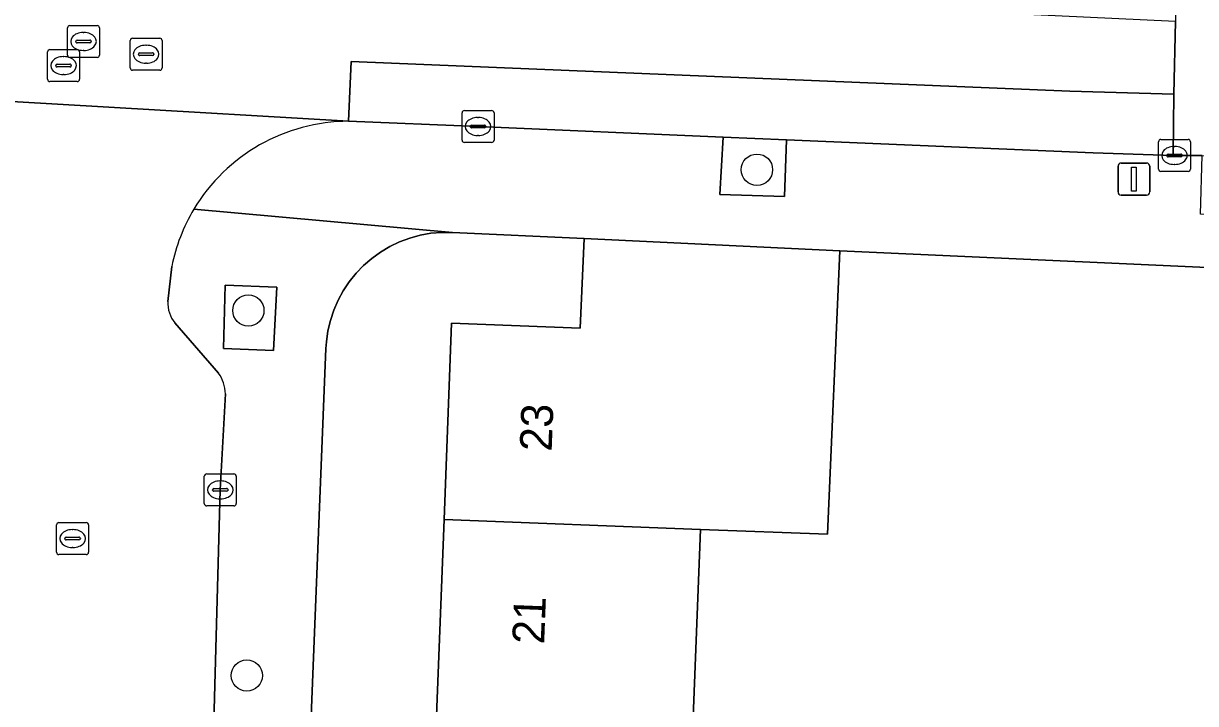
# Model space of a CAD drawing. Extents: x 161354 to 162026, y 386504 to 387460.
# Drawn here: x 161450.67 to 161487.32, y 386799.08 to 386820.36 of the extents above; entities that cross this region are included whole.
import ezdxf

# ---------------------------------------------------------------- set-up
doc = ezdxf.new("R2010")
doc.units = 0
for name, color, linetype in [('IMGEO_Boom', 7, 'Continuous'), ('IMGEO_Erf', 7, 'Continuous'), ('IMGEO_Groenvoorziening', 7, 'Continuous'), ('IMGEO_Kolk', 7, 'Continuous'), ('IMGEO_Lichtmast', 7, 'Continuous'), ('IMGEO_Muur', 7, 'Continuous'), ('IMGEO_Pand', 7, 'Continuous'), ('IMGEO_Pand_nummerreeks', 7, 'Continuous'), ('IMGEO_Rijbaan_lokaal_gesloten', 7, 'Continuous'), ('IMGEO_Rijbaan_lokaal_open', 7, 'Continuous'), ('IMGEO_Rioolput', 7, 'Continuous'), ('IMGEO_Voetpad_open', 7, 'Continuous')]:
    doc.layers.add(name, color=color, linetype=linetype)

msp = doc.modelspace()

# ---------------------------------------------------------------- linework, layer by layer
at = {"layer": 'IMGEO_Boom'}
for centre in [(161473.609, 386815.784), (161457.707, 386811.38), (161457.658, 386799.96)]:
    msp.add_circle(centre, 0.489, dxfattribs=at)
at = {"layer": 'IMGEO_Erf'}
for points in [[(161463.586, 386798.696), (161463.824, 386804.84), (161464.062, 386810.984), (161468.086, 386810.828), (161468.207, 386813.635), (161464.091, 386813.825), (161463.752, 386813.825), (161463.415, 386813.795), (161463.081, 386813.735), (161462.755, 386813.646), (161462.437, 386813.528), (161462.132, 386813.381), (161461.841, 386813.208), (161461.566, 386813.01), (161461.31, 386812.788), (161461.075, 386812.544), (161460.863, 386812.28), (161460.675, 386811.998), (161460.513, 386811.701), (161460.378, 386811.39), (161460.272, 386811.068), (161460.195, 386810.739), (161460.147, 386810.403), (161460.133, 386810.193), (161459.122, 386784.838)], [(161491.134, 386812.564), (161476.197, 386813.244), (161475.816, 386804.385), (161471.846, 386804.529), (161471.608, 386798.385)]]:
    msp.add_lwpolyline(points, dxfattribs=at)
at = {"layer": 'IMGEO_Groenvoorziening'}
for points in [[(161474.53, 386816.72), (161472.557, 386816.805), (161472.447, 386815.008), (161474.468, 386814.949)], [(161458.599, 386812.111), (161456.987, 386812.172), (161456.93, 386810.188), (161458.498, 386810.128)]]:
    msp.add_lwpolyline(points, close=True, dxfattribs=at)
at = {"layer": 'IMGEO_Kolk'}
for p, q in [((161464.387, 386816.71), (161464.387, 386817.562)), ((161464.462, 386817.636), (161465.314, 386817.636)), ((161465.388, 386817.562), (161465.388, 386816.71)), ((161464.689, 386817.179), (161465.087, 386817.179)), ((161464.875, 386817.416), (161464.9, 386817.416)), ((161464.646, 386817.13), (161464.646, 386817.142)), ((161465.084, 386817.093), (161464.686, 386817.093)), ((161464.898, 386816.856), (161464.873, 386816.856)), ((161465.13, 386817.142), (161465.13, 386817.13)), ((161465.314, 386816.636), (161464.462, 386816.636)), ((161486.163, 386815.804), (161486.163, 386816.656)), ((161486.238, 386816.73), (161487.09, 386816.73)), ((161486.651, 386816.51), (161486.676, 386816.51)), ((161487.164, 386816.656), (161487.164, 386815.804)), ((161486.422, 386816.224), (161486.422, 386816.236)), ((161486.86, 386816.187), (161486.462, 386816.187)), ((161486.465, 386816.273), (161486.863, 386816.273)), ((161486.906, 386816.236), (161486.906, 386816.224)), ((161487.09, 386815.73), (161486.238, 386815.73)), ((161486.674, 386815.95), (161486.649, 386815.95)), ((161456.329, 386805.342), (161456.329, 386806.194)), ((161456.404, 386806.268), (161457.256, 386806.268)), ((161457.33, 386806.194), (161457.33, 386805.342)), ((161456.631, 386805.811), (161457.029, 386805.811)), ((161456.817, 386806.048), (161456.842, 386806.048)), ((161456.588, 386805.762), (161456.588, 386805.774)), ((161457.026, 386805.725), (161456.628, 386805.725)), ((161456.84, 386805.488), (161456.815, 386805.488)), ((161457.072, 386805.774), (161457.072, 386805.762)), ((161457.256, 386805.268), (161456.404, 386805.268))]:
    msp.add_line(p, q, dxfattribs=at)
for points in [[(161464.387, 386816.71), (161464.387, 386817.562)], [(161464.462, 386817.636), (161465.314, 386817.636)], [(161465.388, 386817.562), (161465.388, 386816.71)], [(161465.314, 386816.636), (161464.462, 386816.636)], [(161486.163, 386815.804), (161486.163, 386816.656)], [(161486.238, 386816.73), (161487.09, 386816.73)], [(161487.164, 386816.656), (161487.164, 386815.804)], [(161487.09, 386815.73), (161486.238, 386815.73)], [(161456.329, 386805.342), (161456.329, 386806.194)], [(161456.404, 386806.268), (161457.256, 386806.268)], [(161457.33, 386806.194), (161457.33, 386805.342)], [(161457.256, 386805.268), (161456.404, 386805.268)]]:
    msp.add_lwpolyline(points, dxfattribs=at)
for centre, radius, start, end in [((161464.464, 386817.56), 0.0765, 91.552, 178.448), ((161464.464, 386817.56), 0.0765, 91.552, 178.448), ((161465.312, 386817.56), 0.0765, 1.552, 88.448), ((161465.312, 386817.56), 0.0765, 1.552, 88.448), ((161464.686, 386817.139), 0.0403, 85.8775, 175.7526), ((161465.091, 386817.141), 0.0386, 1.7309, 96.639), ((161464.683, 386817.129), 0.0366, 178.938, 274.7102), ((161465.087, 386817.136), 0.043, 264.8664, 352.4533), ((161464.464, 386816.712), 0.0765, 181.552, 268.448), ((161464.464, 386816.712), 0.0765, 181.552, 268.448), ((161465.312, 386816.712), 0.0765, 271.552, 358.448), ((161465.312, 386816.712), 0.0765, 271.552, 358.448), ((161486.24, 386816.654), 0.0765, 91.552, 178.448), ((161486.24, 386816.654), 0.0765, 91.552, 178.448), ((161487.088, 386816.654), 0.0765, 1.552, 88.448), ((161487.088, 386816.654), 0.0765, 1.552, 88.448), ((161486.462, 386816.233), 0.0403, 85.8775, 175.7526), ((161486.459, 386816.223), 0.0366, 178.938, 274.7102), ((161486.863, 386816.23), 0.043, 264.8664, 352.4533), ((161486.867, 386816.235), 0.0386, 1.7309, 96.639), ((161486.24, 386815.806), 0.0765, 181.552, 268.448), ((161486.24, 386815.806), 0.0765, 181.552, 268.448), ((161487.088, 386815.806), 0.0765, 271.552, 358.448), ((161487.088, 386815.806), 0.0765, 271.552, 358.448), ((161456.406, 386806.192), 0.0765, 91.552, 178.448), ((161456.406, 386806.192), 0.0765, 91.552, 178.448), ((161457.254, 386806.192), 0.0765, 1.552, 88.448), ((161457.254, 386806.192), 0.0765, 1.552, 88.448), ((161456.628, 386805.771), 0.0403, 85.8775, 175.7526), ((161457.033, 386805.773), 0.0386, 1.7309, 96.639), ((161456.625, 386805.761), 0.0366, 178.938, 274.7102), ((161457.029, 386805.768), 0.043, 264.8664, 352.4533), ((161456.406, 386805.344), 0.0765, 181.552, 268.448), ((161456.406, 386805.344), 0.0765, 181.552, 268.448), ((161457.254, 386805.344), 0.0765, 271.552, 358.448), ((161457.254, 386805.344), 0.0765, 271.552, 358.448)]:
    msp.add_arc(centre, radius, start, end, dxfattribs=at)
for centre, major_axis, ratio, start_param, end_param in [((161464.874, 386817.136), (-0.387, 0.002), 0.722429, 4.712389, 7.853982), ((161464.899, 386817.136), (-0.39, 0.002), 0.717154, 1.570796, 4.712389), ((161486.65, 386816.23), (-0.387, 0.002), 0.722429, 4.712389, 7.853982), ((161486.675, 386816.23), (-0.39, 0.002), 0.717154, 1.570796, 4.712389), ((161456.816, 386805.768), (-0.387, 0.002), 0.722429, 4.712389, 7.853982), ((161456.841, 386805.768), (-0.39, 0.002), 0.717154, 1.570796, 4.712389)]:
    msp.add_ellipse(centre, major_axis=major_axis, ratio=ratio, start_param=start_param, end_param=end_param, dxfattribs=at)
at = {"layer": 'IMGEO_Lichtmast'}
for p, q in [((161484.898, 386815.092), (161484.898, 386815.892)), ((161484.898, 386815.892), (161484.898, 386815.092)), ((161484.998, 386815.992), (161485.788, 386815.992)), ((161485.788, 386815.992), (161484.998, 386815.992)), ((161485.888, 386815.892), (161485.888, 386815.092)), ((161485.888, 386815.092), (161485.888, 386815.892)), ((161485.788, 386814.992), (161484.998, 386814.992)), ((161484.998, 386814.992), (161485.788, 386814.992))]:
    msp.add_line(p, q, dxfattribs=at)
msp.add_lwpolyline([(161485.318, 386815.867), (161485.468, 386815.867), (161485.468, 386815.117), (161485.318, 386815.117), (161485.318, 386815.867)], dxfattribs=at)
for centre, start, end in [((161484.998, 386815.892), 90, 180), ((161484.998, 386815.892), 90, 180), ((161485.788, 386815.892), 0, 90), ((161485.788, 386815.892), 360, 90), ((161484.998, 386815.092), 180, 270), ((161484.998, 386815.092), 180, 270), ((161485.788, 386815.092), 270, 0), ((161485.788, 386815.092), 270, 0)]:
    msp.add_arc(centre, 0.1, start, end, dxfattribs=at)
at = {"layer": 'IMGEO_Muur'}
msp.add_lwpolyline([(161491.134, 386812.564), (161476.197, 386813.244)], dxfattribs=at)
at = {"layer": 'IMGEO_Pand'}
for points in [[(161468.207, 386813.635), (161468.086, 386810.828), (161464.062, 386810.984), (161463.824, 386804.84), (161471.846, 386804.529), (161475.816, 386804.385), (161476.197, 386813.244)], [(161471.608, 386798.385), (161471.846, 386804.529), (161463.824, 386804.84), (161463.586, 386798.696)]]:
    msp.add_lwpolyline(points, close=True, dxfattribs=at)
at = {"layer": 'IMGEO_Rijbaan_lokaal_gesloten'}
msp.add_lwpolyline([(161486.642, 386818.147), (161483.389, 386818.239), (161460.918, 386819.174), (161460.843, 386817.301), (161464.888, 386817.136), (161472.557, 386816.805), (161474.53, 386816.72), (161484.123, 386816.307), (161486.618, 386816.233)], close=True, dxfattribs=at)
at = {"layer": 'IMGEO_Rijbaan_lokaal_open'}
msp.add_lwpolyline([(161489.45, 386822.233), (161488.993, 386822.235), (161486.727, 386822.341), (161486.697, 386820.424), (161486.642, 386818.147), (161486.618, 386816.233), (161486.664, 386816.23), (161487.531, 386816.224), (161489.397, 386816.21)], close=True, dxfattribs=at)
for points in [[(161437.303, 386820.631), (161445.646, 386820.07), (161445.522, 386818.195), (161445.845, 386818.176), (161460.843, 386817.301), (161460.918, 386819.174), (161483.389, 386818.239), (161486.642, 386818.147), (161486.697, 386820.424), (161472.528, 386821.102)], [(161460.843, 386817.301), (161445.845, 386818.176)], [(161455.191, 386811.664), (161455.31, 386812.759)], [(161456.773, 386809.423), (161455.405, 386810.991)], [(161455.644, 386778.834), (161456.146, 386784.983), (161456.597, 386797.36), (161456.83, 386805.768), (161456.992, 386808.771)]]:
    msp.add_lwpolyline(points, dxfattribs=at)
for centre, radius, start, end in [((161460.863, 386811.635), 5.666, 90.2009, 149.0873), ((161460.869, 386811.634), 5.671, 149.1049, 168.5581), ((161456.201, 386811.615), 1.011, 177.205, 218.0741), ((161455.804, 386808.735), 1.189, 1.7475, 35.3858)]:
    msp.add_arc(centre, radius, start, end, dxfattribs=at)
at = {"layer": 'IMGEO_Rioolput'}
for p, q in [((161452.052, 386819.37), (161452.052, 386820.222)), ((161452.127, 386820.296), (161452.979, 386820.296)), ((161453.053, 386820.222), (161453.053, 386819.37)), ((161452.311, 386819.79), (161452.311, 386819.802)), ((161452.749, 386819.753), (161452.351, 386819.753)), ((161452.354, 386819.839), (161452.752, 386819.839)), ((161452.54, 386820.076), (161452.565, 386820.076)), ((161452.795, 386819.802), (161452.795, 386819.79)), ((161454.01, 386818.971), (161454.01, 386819.823)), ((161454.085, 386819.897), (161454.937, 386819.897)), ((161455.011, 386819.823), (161455.011, 386818.971)), ((161451.429, 386818.615), (161451.429, 386819.467)), ((161451.504, 386819.541), (161452.356, 386819.541)), ((161452.43, 386819.467), (161452.43, 386818.615)), ((161452.563, 386819.516), (161452.538, 386819.516)), ((161454.269, 386819.391), (161454.269, 386819.403)), ((161454.707, 386819.354), (161454.309, 386819.354)), ((161454.312, 386819.44), (161454.71, 386819.44)), ((161454.498, 386819.677), (161454.523, 386819.677)), ((161454.753, 386819.403), (161454.753, 386819.391)), ((161451.688, 386819.035), (161451.688, 386819.047)), ((161452.126, 386818.998), (161451.728, 386818.998)), ((161451.731, 386819.084), (161452.129, 386819.084)), ((161451.917, 386819.321), (161451.942, 386819.321)), ((161452.979, 386819.296), (161452.127, 386819.296)), ((161452.172, 386819.047), (161452.172, 386819.035)), ((161454.521, 386819.117), (161454.496, 386819.117)), ((161451.94, 386818.761), (161451.915, 386818.761)), ((161454.937, 386818.897), (161454.085, 386818.897)), ((161452.356, 386818.541), (161451.504, 386818.541)), ((161451.786, 386804.746), (161452.638, 386804.746)), ((161451.711, 386803.82), (161451.711, 386804.672)), ((161452.199, 386804.526), (161452.224, 386804.526)), ((161452.712, 386804.672), (161452.712, 386803.82)), ((161451.97, 386804.24), (161451.97, 386804.252)), ((161452.408, 386804.203), (161452.01, 386804.203)), ((161452.013, 386804.289), (161452.411, 386804.289)), ((161452.222, 386803.966), (161452.197, 386803.966)), ((161452.454, 386804.252), (161452.454, 386804.24)), ((161452.638, 386803.746), (161451.786, 386803.746))]:
    msp.add_line(p, q, dxfattribs=at)
for points in [[(161452.052, 386819.37), (161452.052, 386820.222)], [(161452.127, 386820.296), (161452.979, 386820.296)], [(161453.053, 386820.222), (161453.053, 386819.37)], [(161454.01, 386818.971), (161454.01, 386819.823)], [(161454.085, 386819.897), (161454.937, 386819.897)], [(161455.011, 386819.823), (161455.011, 386818.971)], [(161451.429, 386818.615), (161451.429, 386819.467)], [(161451.504, 386819.541), (161452.356, 386819.541)], [(161452.43, 386819.467), (161452.43, 386818.615)], [(161452.979, 386819.296), (161452.127, 386819.296)], [(161454.937, 386818.897), (161454.085, 386818.897)], [(161452.356, 386818.541), (161451.504, 386818.541)], [(161451.786, 386804.746), (161452.638, 386804.746)], [(161451.711, 386803.82), (161451.711, 386804.672)], [(161452.712, 386804.672), (161452.712, 386803.82)], [(161452.638, 386803.746), (161451.786, 386803.746)]]:
    msp.add_lwpolyline(points, dxfattribs=at)
for centre, radius, start, end in [((161452.129, 386820.22), 0.0765, 91.552, 178.448), ((161452.129, 386820.22), 0.0765, 91.552, 178.448), ((161452.977, 386820.22), 0.0765, 1.552, 88.448), ((161452.977, 386820.22), 0.0765, 1.552, 88.448), ((161452.351, 386819.799), 0.0403, 85.8775, 175.7526), ((161452.348, 386819.789), 0.0366, 178.938, 274.7102), ((161452.752, 386819.796), 0.043, 264.8664, 352.4533), ((161452.756, 386819.801), 0.0386, 1.7309, 96.639), ((161454.087, 386819.821), 0.0765, 91.552, 178.448), ((161454.087, 386819.821), 0.0765, 91.552, 178.448), ((161454.935, 386819.821), 0.0765, 1.552, 88.448), ((161454.935, 386819.821), 0.0765, 1.552, 88.448), ((161451.506, 386819.465), 0.0765, 91.552, 178.448), ((161451.506, 386819.465), 0.0765, 91.552, 178.448), ((161452.129, 386819.372), 0.0765, 181.552, 268.448), ((161452.129, 386819.372), 0.0765, 181.552, 268.448), ((161452.354, 386819.465), 0.0765, 1.552, 88.448), ((161452.354, 386819.465), 0.0765, 1.552, 88.448), ((161452.977, 386819.372), 0.0765, 271.552, 358.448), ((161452.977, 386819.372), 0.0765, 271.552, 358.448), ((161454.309, 386819.4), 0.0403, 85.8775, 175.7526), ((161454.306, 386819.39), 0.0366, 178.938, 274.7102), ((161454.71, 386819.397), 0.043, 264.8664, 352.4533), ((161454.714, 386819.402), 0.0386, 1.7309, 96.639), ((161451.728, 386819.044), 0.0403, 85.8775, 175.7526), ((161451.725, 386819.034), 0.0366, 178.938, 274.7102), ((161452.129, 386819.041), 0.043, 264.8664, 352.4533), ((161452.133, 386819.046), 0.0386, 1.7309, 96.639), ((161454.087, 386818.973), 0.0765, 181.552, 268.448), ((161454.087, 386818.973), 0.0765, 181.552, 268.448), ((161454.935, 386818.973), 0.0765, 271.552, 358.448), ((161454.935, 386818.973), 0.0765, 271.552, 358.448), ((161451.506, 386818.617), 0.0765, 181.552, 268.448), ((161451.506, 386818.617), 0.0765, 181.552, 268.448), ((161452.354, 386818.617), 0.0765, 271.552, 358.448), ((161452.354, 386818.617), 0.0765, 271.552, 358.448), ((161451.788, 386804.67), 0.0765, 91.552, 178.448), ((161451.788, 386804.67), 0.0765, 91.552, 178.448), ((161452.636, 386804.67), 0.0765, 1.552, 88.448), ((161452.636, 386804.67), 0.0765, 1.552, 88.448), ((161452.01, 386804.249), 0.0403, 85.8775, 175.7526), ((161452.007, 386804.239), 0.0366, 178.938, 274.7102), ((161452.411, 386804.246), 0.043, 264.8664, 352.4533), ((161452.415, 386804.251), 0.0386, 1.7309, 96.639), ((161451.788, 386803.822), 0.0765, 181.552, 268.448), ((161451.788, 386803.822), 0.0765, 181.552, 268.448), ((161452.636, 386803.822), 0.0765, 271.552, 358.448), ((161452.636, 386803.822), 0.0765, 271.552, 358.448)]:
    msp.add_arc(centre, radius, start, end, dxfattribs=at)
for centre, major_axis, ratio, start_param, end_param in [((161452.539, 386819.796), (-0.387, 0.002), 0.722429, 4.712389, 7.853982), ((161452.564, 386819.796), (-0.39, 0.002), 0.717154, 1.570796, 4.712389), ((161454.497, 386819.397), (-0.387, 0.002), 0.722429, 4.712389, 7.853982), ((161454.522, 386819.397), (-0.39, 0.002), 0.717154, 1.570796, 4.712389), ((161451.916, 386819.041), (-0.387, 0.002), 0.722429, 4.712389, 7.853982), ((161451.941, 386819.041), (-0.39, 0.002), 0.717154, 1.570796, 4.712389), ((161452.198, 386804.246), (-0.387, 0.002), 0.722429, 4.712389, 7.853982), ((161452.223, 386804.246), (-0.39, 0.002), 0.717154, 1.570796, 4.712389)]:
    msp.add_ellipse(centre, major_axis=major_axis, ratio=ratio, start_param=start_param, end_param=end_param, dxfattribs=at)
at = {"layer": 'IMGEO_Voetpad_open'}
for points in [[(161456.002, 386814.546), (161464.091, 386813.825), (161468.207, 386813.635), (161476.197, 386813.244), (161491.134, 386812.564), (161492.529, 386812.499), (161524.007, 386811.339), (161524, 386811.032), (161526.977, 386810.897), (161527.182, 386817.104), (161535.478, 386819.618), (161535.157, 386820.828), (161536.276, 386821.142), (161536.643, 386819.971), (161537.374, 386820.193), (161541.76, 386821.49), (161548.555, 386824.146), (161560.908, 386828.506), (161567.714, 386832.035), (161575.538, 386836.218), (161578.369, 386838.789)], [(161489.519, 386816.209), (161489.476, 386814.319), (161487.479, 386814.391), (161487.531, 386816.224), (161486.664, 386816.23), (161486.618, 386816.233), (161484.123, 386816.307), (161474.53, 386816.72), (161474.468, 386814.949), (161472.447, 386815.008), (161472.557, 386816.805), (161464.888, 386817.136), (161460.843, 386817.301)], [(161460.133, 386810.193), (161460.147, 386810.403), (161460.195, 386810.739), (161460.272, 386811.068), (161460.378, 386811.39), (161460.513, 386811.701), (161460.675, 386811.998), (161460.863, 386812.28), (161461.075, 386812.544), (161461.31, 386812.788), (161461.566, 386813.01), (161461.841, 386813.208), (161462.132, 386813.381), (161462.437, 386813.528), (161462.755, 386813.646), (161463.081, 386813.735), (161463.415, 386813.795), (161463.752, 386813.825), (161464.091, 386813.825), (161456.002, 386814.546)], [(161455.31, 386812.759), (161455.191, 386811.664)], [(161455.405, 386810.991), (161456.773, 386809.423)], [(161456.992, 386808.771), (161456.83, 386805.768), (161456.597, 386797.36), (161456.146, 386784.983), (161459.122, 386784.838), (161460.133, 386810.193)]]:
    msp.add_lwpolyline(points, dxfattribs=at)
msp.add_lwpolyline([(161458.599, 386812.111), (161458.498, 386810.128), (161456.93, 386810.188), (161456.987, 386812.172)], close=True, dxfattribs=at)
for centre, radius, start, end in [((161460.863, 386811.635), 5.666, 90.2009, 149.0873), ((161460.869, 386811.634), 5.671, 149.1049, 168.5581), ((161456.201, 386811.615), 1.011, 177.205, 218.0741), ((161455.804, 386808.735), 1.189, 1.7475, 35.3858)]:
    msp.add_arc(centre, radius, start, end, dxfattribs=at)

# ---------------------------------------------------------------- texts
at = {"layer": 'IMGEO_Pand_nummerreeks'}
for s, p in [('23', (161467.189, 386806.959)), ('21', (161466.954, 386800.928))]:
    msp.add_text(s, height=1, rotation=87.7795, dxfattribs=at).set_placement(p)

doc.saveas('drawing.dxf')
